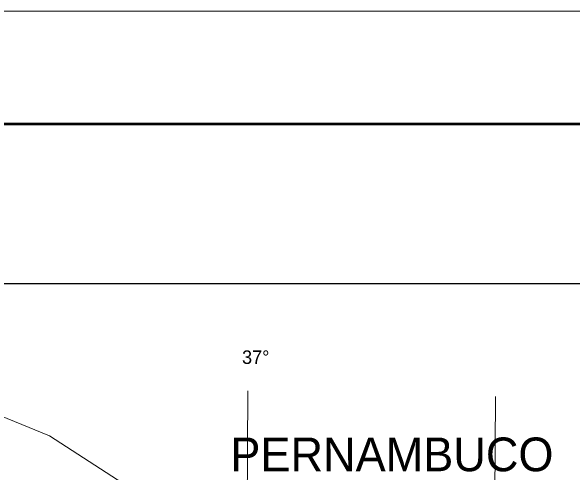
# Model space of a CAD drawing. Extents: x 553962 to 842807, y 8883888 to 9032388.
# Drawn here: x 807203 to 819669, y 9022152 to 9032388 of the extents above; entities that cross this region are included whole.
import ezdxf

# ---------------------------------------------------------------- set-up
doc = ezdxf.new("R2010")
doc.units = 0
doc.header["$LTSCALE"] = 200
for name, color, linetype, lineweight in [('1', 7, 'Continuous', 13), ('3', 7, 'Continuous', 13), ('40', 7, 'Continuous', 25), ('8', 7, 'Continuous', 13)]:
    doc.layers.add(name, color=color, linetype=linetype, lineweight=lineweight)

msp = doc.modelspace()

# ---------------------------------------------------------------- linework, layer by layer
at = {"layer": '1'}
for points in [[(812453.5, 9023971.9), (812409.3, 9016095.3), (812374.7, 9010243.1)], [(817956, 9023845.4), (817901.3, 9016059.6), (817814.7, 9004333.1)]]:
    msp.add_lwpolyline(points, dxfattribs=at)
at = {"layer": '3'}
msp.add_lwpolyline([(842807.3, 9032387.8), (842807.3, 8883887.8), (553961.7, 8883887.8), (553961.7, 9032387.8)], close=True, dxfattribs=at)
msp.add_lwpolyline([(842807.3, 9032387.8), (842807.3, 8883887.8), (553961.7, 8883887.8), (553961.7, 9032387.8)], close=True, dxfattribs=at)
at = {"layer": '3', "lineweight": 53}
msp.add_lwpolyline([(840307.3, 9029887.8), (840307.3, 8886387.8), (560211.7, 8886387.8), (560211.7, 9029887.8)], close=True, dxfattribs=at)
msp.add_lwpolyline([(840307.3, 9029887.8), (840307.3, 8886387.8), (560211.7, 8886387.8), (560211.7, 9029887.8)], close=True, dxfattribs=at)
at = {"layer": '40'}
msp.add_lwpolyline([(796110.9, 9026351.1), (834845.9, 9026351.1), (834845.9, 9003093.9), (796110.9, 9003093.9)], close=True, dxfattribs=at)
msp.add_spline([(833191.7, 9024001), (833081.8, 9022974.9), (830883.7, 9018797.2), (826634.1, 9013849.9), (822677.6, 9008902.7), (820186.4, 9005897.7), (819050.7, 9004065.3)], degree=3, dxfattribs=at)
msp.add_spline([(833191.7, 9024001), (833081.8, 9022974.9), (830883.7, 9018797.2), (826634.1, 9013849.9), (822677.6, 9008902.7), (820186.4, 9005897.7), (819050.7, 9004065.3)], degree=3, dxfattribs=at)
at = {"layer": '8'}
msp.add_lwpolyline([(812682.2, 9019972.6), (808050.2, 9022968.5), (806036.5, 9023793.3), (804868.5, 9024841), (802950.2, 9024934.6), (801780.5, 9023764.3), (801031.9, 9021798.2)], dxfattribs=at)

# ---------------------------------------------------------------- texts
at = {"layer": '40'}
for s, height, p in [('37°', 300, (812326.7, 9024565.2)), ('PERNAMBUCO', 748.4, (812068, 9022184.8))]:
    msp.add_text(s, height=height, dxfattribs=at).set_placement(p)

doc.saveas('drawing.dxf')
